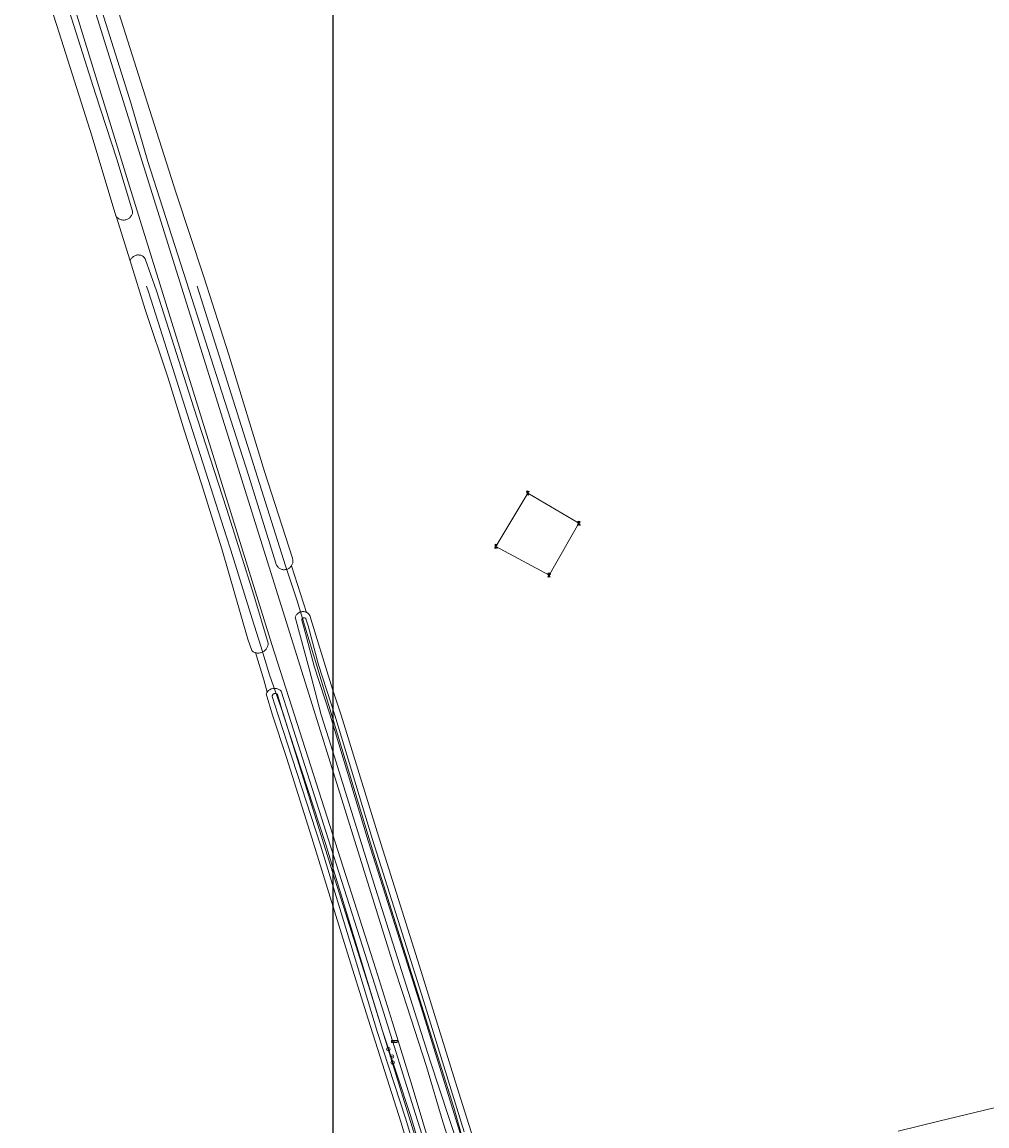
# Model space of a CAD drawing. Header units: metres. Extents: x 250001 to 257773, y 598992 to 609118.
# Tile 376 of 656: x 251235 to 251454, y 603407 to 603658. Entities that reach past the tile are written whole.
import ezdxf
from ezdxf.enums import TextEntityAlignment as Align
from ezdxf.lldxf.tags import DXFTag

# ---------------------------------------------------------------- set-up
doc = ezdxf.new("R2010")
doc.units = ezdxf.units.M
for name, color, linetype, lineweight in [('B-WE-GR-BOOM-S', 252, 'Continuous', 25), ('B-WE-GR-BOUWLAND-GV', 252, 'Continuous', 13), ('B-WE-GR-GROENVOORZIENING-GV', 252, 'Continuous', 18), ('B-WE-IE-MEUBILAIR_WEGMEUBILAIR_HOOGSPANNINGSMAST-G', 252, 'Continuous', 18), ('B-WE-IE-MEUBILAIR_WEGMEUBILAIR_HOOGSPANNINGSMAST-S', 252, 'Continuous', 25), ('B-WE-KG-GRENS_PERCEEL-G', 150, 'KG-PERCEEL', 18), ('B-WE-OG-WATER_SLOOT-GV', 252, 'Continuous', 18), ('B-WE-VH-VERHARDING_GESLOTEN-GV', 252, 'Continuous', 18), ('B-WE-VW-VERKEERSTEKEN_BORD-S', 252, 'Continuous', 25), ('N-WE-OG-GBKN-G', 7, 'Continuous', 25), ('X-XX-AL-REFERENTIE-G', 7, 'Continuous', 18)]:
    doc.layers.add(name, color=color, linetype=linetype, lineweight=lineweight)
doc.styles.add('NLCS-ISO', font='NLCS-ISO.ttf')
doc.styles.get("Standard").update_dxf_attribs({"font": 'NLCS-ISO.ttf'})
tags = doc.linetypes.add('KG-PERCEEL', pattern='A,5.5,-2,["P",Standard,S=1.8,R=0,X=-0.5,Y=-0.9],-2,5.5,-2,[5,NLCS.SHX,S=0.75,R=0,X=0,Y=0],-2', length=19).pattern_tags.tags
tags[6] = DXFTag(74, 10)

# ---------------------------------------------------------------- blocks, each defined once
blk = doc.blocks.new('BS2021-132-Xref-KAD-20210617')
at = {"layer": 'B-WE-KG-GRENS_PERCEEL-G', "flags": 128}
for points in [[(251263.054, 603597.515), (251263.437, 603596.25), (251265.671, 603589.312), (251272.25, 603568.5), (251281.187, 603540.5), (251282.171, 603537.5), (251287.046, 603521.875), (251288.968, 603515.687), (251290.953, 603509.125), (251294.109, 603500.375), (251304.437, 603467.062), (251313.875, 603437.312), (251321.281, 603413.25), (251327.656, 603392.75), (251331.156, 603381.437), (251332.14, 603377.125), (251334.359, 603371.937), (251336.14, 603366.062), (251338.046, 603357.187)], [(251341.765, 603382.077), (251334.633, 603404.609), (251332.855, 603410.832), (251314.631, 603468.615), (251297.296, 603525.953), (251294.63, 603533.954), (251274.509, 603597.515)], [(251752.291, 603479.917), (251649.645, 603455.645), (251593.17, 603442.59), (251593.033, 603443.588), (251581.04, 603440.81), (251540.04, 603430.43), (251490.61, 603418.61), (251489.303, 603418.027), (251488.97, 603418.75), (251443.08, 603407.7), (251433.852, 603405.401)]]:
    blk.add_lwpolyline(points, dxfattribs=at)
at = {"layer": 'N-WE-OG-GBKN-G'}
blk.add_lwpolyline([(251305.421, 608118.318), (256711.718, 608118.318), (256711.718, 599991.994), (251305.421, 599991.994)], close=True, dxfattribs=at)
blk = doc.blocks.new('SIE-WEG_VERKEERSBORD_PLAATSNAAM-SO')
at = {"color": 0, "linetype": 'ByBlock', "lineweight": 18}
blk.add_lwpolyline([(-3.2, -1.2), (3.2, -1.2), (3.2, 1.2), (-3.2, 1.2)], close=True, dxfattribs=at)
at = {"color": 0, "linetype": 'ByBlock', "lineweight": 18, "style": 'NLCS-ISO'}
blk.add_text('plaats', height=1.5, dxfattribs=at).set_placement((0, 0.2), align=Align.MIDDLE_CENTER)
blk = doc.blocks.new('SKL-ET_HS_MAST-SO')
for p, q in [((0, 2.1), (-1.4, 1.8)), ((-1.4, 1.8), (-1.4, 1.6)), ((-1.4, 1.6), (0, 1.6)), ((0, 1.3), (-1.4, 1)), ((-1.4, 1), (-1.4, 0.9)), ((-1.4, 0.9), (0, 0.9)), ((-0.4, -0.4), (-0.1, 0.9)), ((0, 0), (-0.4, -0.4)), ((0, 0.5), (-0.2, 0.7)), ((0, 0.5), (-0.2, 0.3)), ((0, 0), (-0.2, 0.3)), ((-0.1, 0.9), (-0.1, 2)), ((0, 2.1), (1.4, 1.8)), ((1.4, 1.6), (0, 1.6)), ((0, 1.3), (1.4, 1)), ((1.4, 0.9), (0, 0.9)), ((0, 0.5), (0.2, 0.7)), ((0, 0.5), (0.2, 0.3)), ((0, 0), (0.2, 0.3)), ((0, 0), (0.4, -0.4)), ((0.1, 0.9), (0.1, 2)), ((0.4, -0.4), (0.1, 0.9)), ((1.4, 1.8), (1.4, 1.6)), ((1.4, 1), (1.4, 0.9)), ((-1, -1.8), (-0.4, -0.4)), ((-1, -1.8), (0, -0.8)), ((0, -0.8), (-0.4, -0.4)), ((0, -0.8), (0.4, -0.4)), ((1, -1.8), (0, -0.8)), ((1, -1.8), (0.4, -0.4))]:
    blk.add_line(p, q)
for points in [[(-1.4, -2), (-0.7, -2), (-0.7, -1.8), (-1.4, -1.8)], [(1.4, -2), (0.7, -2), (0.7, -1.8), (1.4, -1.8)]]:
    blk.add_lwpolyline(points, close=True)
blk = doc.blocks.new('SGR-BOOM_01-SO')
at = {"linetype": 'ByBlock', "lineweight": 18}
h = blk.add_hatch(color=0, dxfattribs=at)
h.dxf.hatch_style = 1
edge = h.paths.add_edge_path()
edge.add_arc((0, 0), 0.25, 0, 360)
at = {"color": 0, "linetype": 'ByBlock', "lineweight": 18}
for radius in [2, 0.25]:
    blk.add_circle((0, 0), radius, dxfattribs=at)
blk = doc.blocks.new('BS2021-132-Xref-BGT-GRIJS-20210617-aangepast')
at = {"layer": 'B-WE-GR-BOUWLAND-GV', "flags": 128}
for points in [[(251327.248, 603385.617), (251320.905, 603407.308), (251313.419, 603430.921), (251308.347, 603447.114), (251300.559, 603472.141), (251294.814, 603490.346), (251291.684, 603500), (251290.212, 603504.835), (251290.289, 603504.999), (251290.38, 603505.156), (251290.427, 603505.222), (251289.666, 603508.049), (251287.768, 603514.205), (251287.621, 603514.254), (251287.447, 603514.329), (251287.28, 603514.418), (251287.121, 603514.521), (251286.972, 603514.637), (251286.932, 603514.671), (251286.045, 603517.267), (251280.131, 603537.796), (251275.442, 603552.774), (251271.681, 603564.566), (251267.966, 603576.63), (251262.738, 603592.204), (251259.333, 603603.312), (251256.109, 603613.46), (251256.082, 603613.502), (251250.688, 603631.455), (251242.637, 603656.784), (251235.051, 603680.245)], [(251256.695, 603659.623), (251263.687, 603637.679), (251269.75, 603618.694), (251276.039, 603599.616), (251281.704, 603581.906), (251289.839, 603555.411), (251296.168, 603535.697), (251296.22, 603535.527), (251296.257, 603535.353), (251296.277, 603535.177), (251296.282, 603534.999), (251296.271, 603534.821), (251296.244, 603534.645), (251296.201, 603534.473), (251296.143, 603534.305), (251295.983, 603533.988), (251295.968, 603533.965), (251299.362, 603523.357), (251299.445, 603523.316), (251299.59, 603523.227), (251299.727, 603523.125), (251299.853, 603523.011), (251299.968, 603522.885), (251300.07, 603522.749), (251300.147, 603522.625), (251301.473, 603518.164), (251305.276, 603505.918), (251307.294, 603500), (251315.451, 603473.475), (251325.042, 603442.915), (251333.571, 603415.582), (251339.058, 603398.071)]]:
    blk.add_lwpolyline(points, dxfattribs=at)
at = {"layer": 'B-WE-GR-GROENVOORZIENING-GV', "flags": 128}
for points in [[(251239.031, 603699.474), (251301.39, 603500), (251319.232, 603442.928), (251319.237, 603442.934), (251321.245, 603436.756), (251326.686, 603420.125), (251330.357, 603407.584), (251336.071, 603389.834)], [(251337.856, 603390.177), (251331.713, 603408.498), (251327.466, 603421.407), (251315.06, 603460.604), (251304.963, 603492.92), (251302.73, 603500.081), (251300.001, 603510.502), (251296.829, 603522.244), (251296.886, 603522.405), (251296.957, 603522.56), (251297.042, 603522.707), (251297.141, 603522.846), (251297.253, 603522.975), (251297.376, 603523.093), (251297.509, 603523.199), (251297.652, 603523.292), (251297.803, 603523.371), (251298.124, 603523.485), (251298.291, 603523.519), (251298.46, 603523.538), (251298.63, 603523.54), (251298.8, 603523.526), (251298.968, 603523.497), (251299.132, 603523.452), (251299.292, 603523.391), (251299.362, 603523.357), (251295.968, 603533.965), (251295.882, 603533.841), (251295.769, 603533.704), (251295.644, 603533.578), (251295.508, 603533.464), (251295.362, 603533.362), (251295.207, 603533.274), (251295.046, 603533.2), (251294.878, 603533.141), (251294.706, 603533.097), (251294.53, 603533.069), (251294.353, 603533.057), (251294.176, 603533.061), (251293.999, 603533.081), (251293.825, 603533.116), (251293.655, 603533.167), (251293.49, 603533.234), (251293.331, 603533.314), (251293.181, 603533.409), (251293.039, 603533.517), (251292.908, 603533.637), (251292.788, 603533.768), (251292.68, 603533.91), (251292.586, 603534.06), (251292.505, 603534.219), (251292.439, 603534.384), (251292.39, 603534.548), (251286.243, 603554.351), (251280.709, 603571.516), (251272.079, 603598.514), (251263.316, 603625.831), (251259.52, 603638.939), (251252.885, 603660.109)], [(251245.541, 603659.852), (251251.462, 603641.202), (251256.242, 603626.398), (251259.875, 603614.59), (251259.867, 603614.409), (251259.843, 603614.229), (251259.804, 603614.052), (251259.749, 603613.88), (251259.679, 603613.713), (251259.595, 603613.552), (251259.497, 603613.4), (251259.385, 603613.257), (251259.262, 603613.125), (251259.127, 603613.003), (251258.982, 603612.895), (251258.828, 603612.799), (251258.667, 603612.717), (251258.499, 603612.65), (251258.325, 603612.598), (251258.148, 603612.562), (251257.968, 603612.541), (251257.787, 603612.536), (251257.606, 603612.547), (251257.427, 603612.574), (251257.251, 603612.617), (251257.079, 603612.675), (251256.913, 603612.748), (251256.755, 603612.836), (251256.604, 603612.937), (251256.464, 603613.051), (251256.333, 603613.177), (251256.215, 603613.314), (251256.109, 603613.46), (251259.333, 603603.312), (251259.394, 603603.474), (251259.47, 603603.63), (251259.559, 603603.779), (251259.662, 603603.918), (251259.778, 603604.048), (251260.042, 603604.272), (251260.188, 603604.365), (251260.342, 603604.444), (251260.503, 603604.509), (251260.669, 603604.559), (251260.839, 603604.593), (251261.012, 603604.611), (251261.185, 603604.613), (251261.358, 603604.6), (251261.529, 603604.57), (251261.697, 603604.525), (251261.859, 603604.465), (251262.016, 603604.389), (251262.164, 603604.3), (251262.304, 603604.198), (251262.434, 603604.083), (251262.553, 603603.957), (251262.659, 603603.82), (251262.742, 603603.692), (251265.316, 603596.451), (251273.813, 603569.861), (251281.206, 603546.959), (251287.4, 603527.246), (251290.67, 603516.366), (251290.663, 603516.177), (251290.64, 603515.988), (251290.601, 603515.803), (251290.547, 603515.621), (251290.477, 603515.445), (251290.295, 603515.113), (251290.184, 603514.959), (251290.06, 603514.816), (251289.925, 603514.683), (251289.779, 603514.563), (251289.623, 603514.455), (251289.458, 603514.36), (251289.287, 603514.28), (251289.109, 603514.214), (251288.926, 603514.164), (251288.74, 603514.129), (251288.551, 603514.11), (251288.362, 603514.107), (251288.172, 603514.12), (251287.985, 603514.149), (251287.801, 603514.194), (251287.768, 603514.205), (251289.666, 603508.049), (251290.427, 603505.222), (251290.486, 603505.304), (251290.603, 603505.442), (251290.732, 603505.569), (251291.022, 603505.786), (251291.18, 603505.875), (251291.345, 603505.95), (251291.516, 603506.01), (251291.692, 603506.054), (251291.871, 603506.083), (251292.052, 603506.096), (251292.234, 603506.093), (251292.414, 603506.074), (251292.592, 603506.039), (251292.766, 603505.988), (251292.935, 603505.923), (251293.098, 603505.843), (251293.252, 603505.749), (251293.398, 603505.641), (251293.534, 603505.521), (251293.596, 603505.459), (251295.334, 603500), (251303.801, 603473.556), (251312.114, 603447.49), (251316.515, 603433.655), (251324.121, 603409.288), (251330.569, 603388.977)], [(251328.219, 603399.44), (251323.385, 603415.684), (251318.918, 603430.155), (251315.127, 603442.253), (251296.616, 603500), (251291.469, 603516.057), (251259.193, 603620.282), (251234.746, 603699.583)]]:
    blk.add_lwpolyline(points, dxfattribs=at)
at = {"layer": 'B-WE-IE-MEUBILAIR_WEGMEUBILAIR_HOOGSPANNINGSMAST-G', "flags": 128}
blk.add_lwpolyline([(251361.276, 603543.611), (251349.663, 603550.473), (251342.434, 603538.364), (251354.503, 603531.816)], close=True, dxfattribs=at)
at = {"layer": 'B-WE-OG-WATER_SLOOT-GV', "flags": 128}
for points in [[(251339.058, 603398.071), (251333.571, 603415.582), (251325.042, 603442.915), (251315.451, 603473.475), (251307.294, 603500), (251305.276, 603505.918), (251301.473, 603518.164), (251300.147, 603522.625), (251300.07, 603522.749), (251299.968, 603522.885), (251299.853, 603523.011), (251299.727, 603523.125), (251299.59, 603523.227), (251299.445, 603523.316), (251299.362, 603523.357), (251299.292, 603523.391), (251299.132, 603523.452), (251298.968, 603523.497), (251298.8, 603523.526), (251298.63, 603523.54), (251298.46, 603523.538), (251298.291, 603523.519), (251298.124, 603523.485), (251297.803, 603523.371), (251297.652, 603523.292), (251297.509, 603523.199), (251297.376, 603523.093), (251297.253, 603522.975), (251297.141, 603522.846), (251297.042, 603522.707), (251296.957, 603522.56), (251296.886, 603522.405), (251296.829, 603522.244), (251300.001, 603510.502), (251302.73, 603500.081), (251304.963, 603492.92), (251315.06, 603460.604), (251327.466, 603421.407), (251331.713, 603408.498), (251337.856, 603390.177)], [(251334.273, 603404.944), (251325.031, 603434.808), (251313.393, 603471.458), (251304.776, 603500), (251301.16, 603511.155), (251298.782, 603520.029), (251298.295, 603521.622), (251298.31, 603521.714), (251298.341, 603521.801), (251298.386, 603521.882), (251298.444, 603521.954), (251298.514, 603522.015), (251298.593, 603522.063), (251298.68, 603522.096), (251298.77, 603522.115), (251298.863, 603522.117), (251298.955, 603522.104), (251299.042, 603522.075), (251299.124, 603522.031), (251299.197, 603521.974), (251299.252, 603521.914), (251299.743, 603520.304), (251302.119, 603511.439), (251305.827, 603500), (251314.348, 603471.754), (251325.985, 603435.107), (251335.228, 603405.24)], [(251335.228, 603405.24), (251325.985, 603435.107), (251314.348, 603471.754), (251305.827, 603500), (251302.119, 603511.439), (251299.743, 603520.304), (251299.252, 603521.914), (251299.197, 603521.974), (251299.124, 603522.031), (251299.042, 603522.075), (251298.955, 603522.104), (251298.863, 603522.117), (251298.77, 603522.115), (251298.68, 603522.096), (251298.593, 603522.063), (251298.514, 603522.015), (251298.444, 603521.954), (251298.386, 603521.882), (251298.341, 603521.801), (251298.31, 603521.714), (251298.295, 603521.622), (251298.782, 603520.029), (251301.16, 603511.155), (251304.776, 603500), (251313.393, 603471.458), (251325.031, 603434.808), (251334.273, 603404.944)], [(251330.569, 603388.977), (251324.121, 603409.288), (251316.515, 603433.655), (251312.114, 603447.49), (251303.801, 603473.556), (251295.334, 603500), (251293.596, 603505.459), (251293.534, 603505.521), (251293.398, 603505.641), (251293.252, 603505.749), (251293.098, 603505.843), (251292.935, 603505.923), (251292.766, 603505.988), (251292.592, 603506.039), (251292.414, 603506.074), (251292.234, 603506.093), (251292.052, 603506.096), (251291.871, 603506.083), (251291.692, 603506.054), (251291.516, 603506.01), (251291.345, 603505.95), (251291.18, 603505.875), (251291.022, 603505.786), (251290.732, 603505.569), (251290.603, 603505.442), (251290.486, 603505.304), (251290.427, 603505.222), (251290.38, 603505.156), (251290.289, 603504.999), (251290.212, 603504.835), (251291.684, 603500), (251294.814, 603490.346), (251300.559, 603472.141), (251308.347, 603447.114), (251313.419, 603430.921), (251320.905, 603407.308), (251327.248, 603385.617)], [(251327.345, 603390.281), (251321.91, 603408.398), (251315.533, 603427.841), (251309.963, 603446.095), (251302.582, 603470.45), (251292.929, 603500), (251291.602, 603504.25), (251291.604, 603504.353), (251291.622, 603504.454), (251291.655, 603504.552), (251291.703, 603504.642), (251291.764, 603504.725), (251291.838, 603504.797), (251291.922, 603504.856), (251292.014, 603504.902), (251292.213, 603504.949), (251292.316, 603504.949), (251292.418, 603504.933), (251292.516, 603504.901), (251292.607, 603504.854), (251292.691, 603504.794), (251292.764, 603504.722), (251292.786, 603504.694), (251294.167, 603500), (251303.727, 603470.81), (251311.111, 603446.445), (251316.677, 603428.203), (251323.055, 603408.758), (251328.492, 603390.631)], [(251328.492, 603390.631), (251323.055, 603408.758), (251316.677, 603428.203), (251311.111, 603446.445), (251303.727, 603470.81), (251294.167, 603500), (251292.786, 603504.694), (251292.764, 603504.722), (251292.691, 603504.794), (251292.607, 603504.854), (251292.516, 603504.901), (251292.418, 603504.933), (251292.316, 603504.949), (251292.213, 603504.949), (251292.014, 603504.902), (251291.922, 603504.856), (251291.838, 603504.797), (251291.764, 603504.725), (251291.703, 603504.642), (251291.655, 603504.552), (251291.622, 603504.454), (251291.604, 603504.353), (251291.602, 603504.25), (251292.929, 603500), (251302.582, 603470.45), (251309.963, 603446.095), (251315.533, 603427.841), (251321.91, 603408.398), (251327.345, 603390.281)]]:
    blk.add_lwpolyline(points, dxfattribs=at)
at = {"layer": 'B-WE-VH-VERHARDING_GESLOTEN-GV', "flags": 128}
for points in [[(251234.746, 603699.583), (251259.193, 603620.282), (251291.469, 603516.057), (251296.616, 603500), (251315.127, 603442.253), (251318.918, 603430.155), (251323.385, 603415.684), (251328.219, 603399.44)], [(251336.071, 603389.834), (251330.357, 603407.584), (251326.686, 603420.125), (251321.245, 603436.756), (251319.237, 603442.934), (251319.232, 603442.928), (251301.39, 603500), (251239.031, 603699.474)]]:
    blk.add_lwpolyline(points, dxfattribs=at)
at = {"layer": 'N-WE-OG-GBKN-G'}
blk.add_lwpolyline([(251305.421, 608118.318), (256711.718, 608118.318), (256711.718, 599991.994), (251305.421, 599991.994)], close=True, dxfattribs=at)
at = {"layer": 'B-WE-GR-BOOM-S', "xscale": 0.2, "yscale": 0.2, "zscale": 0.2}
for p in [(251317.978, 603424.064), (251318.818, 603422.384), (251318.977, 603421.042)]:
    blk.add_blockref('SGR-BOOM_01-SO', p, dxfattribs=at)
at = {"layer": 'B-WE-IE-MEUBILAIR_WEGMEUBILAIR_HOOGSPANNINGSMAST-S', "xscale": 0.2, "yscale": 0.2, "zscale": 0.2}
for p in [(251349.663, 603550.473), (251361.276, 603543.611), (251342.434, 603538.364), (251354.503, 603531.816)]:
    blk.add_blockref('SKL-ET_HS_MAST-SO', p, dxfattribs=at)
at = {"layer": 'B-WE-VW-VERKEERSTEKEN_BORD-S', "xscale": 0.2, "yscale": 0.2, "zscale": 0.2}
blk.add_blockref('SIE-WEG_VERKEERSBORD_PLAATSNAAM-SO', (251319.346, 603425.821), dxfattribs=at)

msp = doc.modelspace()

# ---------------------------------------------------------------- block references
at = {"layer": 'X-XX-AL-REFERENTIE-G'}
for name in ['BS2021-132-Xref-BGT-GRIJS-20210617-aangepast', 'BS2021-132-Xref-KAD-20210617']:
    msp.add_blockref(name, (0, 0), dxfattribs=at)

doc.saveas('drawing.dxf')
